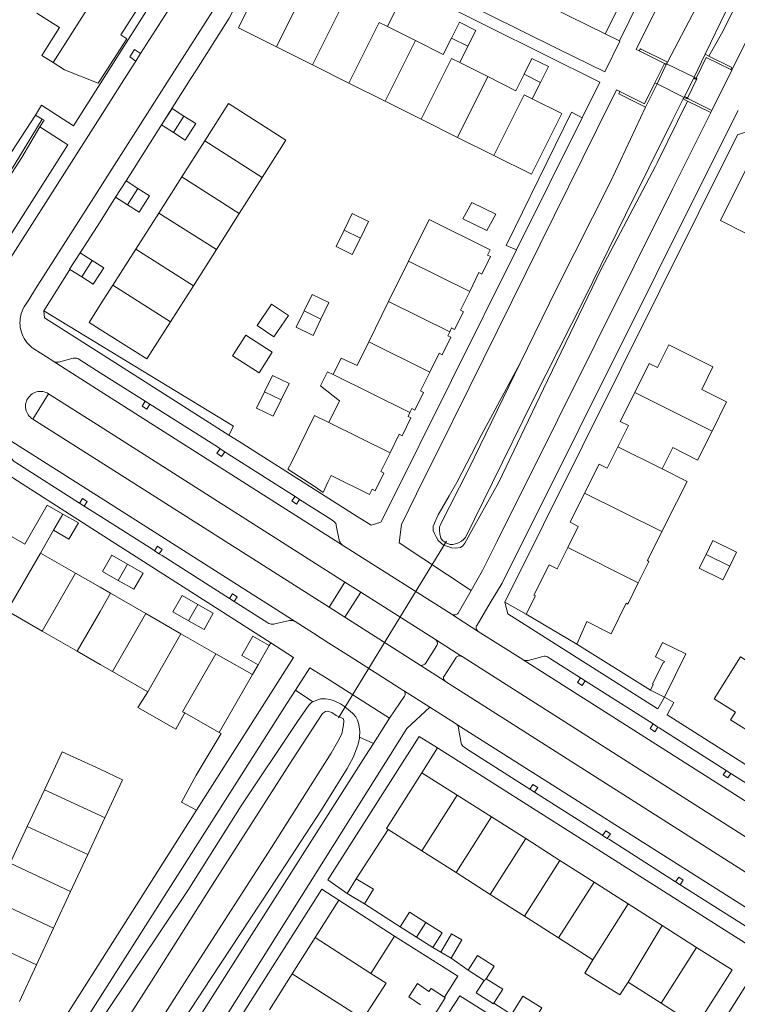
# Model space of a CAD drawing. Header units: metres. Extents: x 89888 to 94270, y 464165 to 468904.
# Tile 314 of 369: x 92989 to 93085, y 467336 to 467467. Entities that reach past the tile are written whole.
import ezdxf

# ---------------------------------------------------------------- set-up
doc = ezdxf.new("R2010")
doc.units = ezdxf.units.M
for name, color, linetype, lineweight in [('B_BEBOUWINGSGRENS_0', 251, 'CONTINUOUS', 13), ('B_LUIFEL_1', 251, 'CONTINUOUS', 13), ('B_TUSSENMUUR_0', 251, 'CONTINUOUS', 13), ('G_GRENS_ALGEMEEN_0', 251, 'CONTINUOUS', 13), ('K_KUNSTWERKGRENS_0', 251, 'CONTINUOUS', 13), ('K_KUNSTWERKGRENS_1', 251, 'CONTINUOUS', 13), ('T_CULTUURGRENS_0', 251, 'CONTINUOUS', 13), ('T_HEK_LIJN_0', 251, 'CONTINUOUS', 13), ('V_WEGGRENS_0', 251, 'CONTINUOUS', 13), ('W_DUIKER_-1', 251, 'CONTINUOUS', 13), ('W_WATERGRENS_0', 251, 'CONTINUOUS', 13)]:
    doc.layers.add(name, color=color, linetype=linetype, lineweight=lineweight)

msp = doc.modelspace()

# ---------------------------------------------------------------- linework, layer by layer
at = {"layer": 'B_BEBOUWINGSGRENS_0'}
for p, q in [((93038.3, 467466.54), (93039.39, 467468.72)), ((93042.03, 467464.67), (93038.3, 467466.54)), ((93023.5, 467463.82), (93028.31, 467461.42)), ((93047.95, 467461.72), (93049.03, 467463.9)), ((93028.31, 467461.42), (93033.17, 467458.99)), ((93051.69, 467459.85), (93047.95, 467461.72)), ((93033.17, 467458.99), (93037.99, 467456.58)), ((93057.62, 467456.9), (93058.72, 467459.09)), ((93037.99, 467456.58), (93042.82, 467454.17)), ((93042.82, 467454.17), (93047.65, 467451.75)), ((93047.65, 467451.75), (93052.49, 467449.34)), ((93013.94, 467451.28), (93010.88, 467446.47)), ((93010.88, 467446.47), (93007.81, 467441.66)), ((93018.56, 467441.59), (93021.61, 467446.4)), ((93002.04, 467443.78), (93003.46, 467445.96)), ((93003.46, 467445.96), (93005.05, 467444.94)), ((93003.66, 467442.75), (93002.04, 467443.78)), ((93007.81, 467441.66), (93004.74, 467436.85)), ((93015.5, 467436.78), (93018.56, 467441.59)), ((92997.34, 467436.35), (92998.94, 467435.33)), ((93004.74, 467436.85), (93001.68, 467432.05)), ((93012.44, 467431.96), (93015.5, 467436.78)), ((92998.94, 467435.33), (93000, 467434.66)), ((93041.12, 467435.23), (93038.46, 467429.85)), ((92997.54, 467433.14), (92995.98, 467434.13)), ((93009.38, 467427.15), (93012.44, 467431.96)), ((93038.46, 467429.85), (93035.81, 467424.47)), ((93020.93, 467426.67), (93023.18, 467425.14)), ((93021.2, 467420.34), (93022.96, 467423.1)), ((93024.13, 467416.75), (93025.19, 467418.93)), ((92993.77, 467399.35), (92992.04, 467396.31)), ((92992.04, 467396.31), (92996.71, 467393.64)), ((93080.8, 467396.14), (93079.88, 467394.29)), ((93001.39, 467390.95), (93006.09, 467388.26)), ((92992.26, 467385.91), (92987.59, 467388.59)), ((93006.09, 467388.26), (93010.78, 467385.56)), ((93063.54, 467384.17), (93056.82, 467388.18)), ((92996.95, 467383.22), (92992.26, 467385.91)), ((93010.78, 467385.56), (93015.44, 467382.89)), ((93022.55, 467384), (93021.06, 467381.4)), ((93015.44, 467382.89), (93020.31, 467380.1)), ((93006.34, 467377.83), (93001.64, 467380.53)), ((93020.31, 467380.1), (93015.86, 467372.37)), ((93075.26, 467377.1), (93073.37, 467378.03)), ((93015.86, 467372.37), (93011.29, 467374.99)), ((93042.9, 467367.03), (93047.62, 467364.02)), ((92990.29, 467359.86), (92992.57, 467364.76)), ((93047.62, 467364.02), (93052.18, 467361.13)), ((93052.18, 467361.13), (93056.74, 467358.23)), ((92988, 467354.94), (92990.29, 467359.86)), ((93042.91, 467356.6), (93038.39, 467359.47)), ((93056.74, 467358.23), (93061.3, 467355.33)), ((92998.35, 467356.11), (92996.07, 467351.19)), ((93047.46, 467353.7), (93042.91, 467356.6)), ((93061.3, 467355.33), (93065.85, 467352.43)), ((93052.02, 467350.8), (93047.46, 467353.7)), ((93032.95, 467350.92), (93034.15, 467352.88)), ((93065.85, 467352.43), (93070.42, 467349.52)), ((92996.07, 467351.19), (92993.79, 467346.3)), ((93035.25, 467349.52), (93032.95, 467350.92)), ((93056.58, 467347.9), (93052.02, 467350.8)), ((93028.68, 467345.04), (93031.84, 467350.01)), ((93031.84, 467350.01), (93039.27, 467345.24)), ((93070.42, 467349.52), (93074.96, 467346.63)), ((93061.13, 467345), (93056.58, 467347.9)), ((93042.18, 467345.11), (93040, 467346.49)), ((93074.96, 467346.63), (93079.53, 467343.72)), ((92993.79, 467346.3), (92991.51, 467341.39)), ((93039.27, 467345.24), (93036.11, 467340.27)), ((93025.62, 467340.22), (93028.68, 467345.04)), ((93044.37, 467343.72), (93042.18, 467345.11)), ((93065.7, 467342.09), (93061.13, 467345)), ((93046.79, 467342.29), (93045.44, 467343.08)), ((92991.51, 467341.39), (92989.24, 467336.5)), ((93022.57, 467335.42), (93025.62, 467340.22)), ((93051.21, 467339.32), (93049.06, 467340.69)), ((93050.2, 467337.74), (93051.21, 467339.32)), ((93074.81, 467336.3), (93070.4, 467339.1)), ((93042.72, 467336.07), (93041.17, 467337.12))]:
    msp.add_line(p, q, dxfattribs=at)
for points in [[(93027.48, 467474.57), (93026.43, 467472.46), (93022.45, 467474.43), (93018.44, 467466.35), (93023.5, 467463.82)], [(93000.93, 467473.05), (93005.7, 467470.02), (93002.77, 467465.41), (93003.55, 467464.91), (93000, 467459.36), (92999.75, 467458.97), (92995.27, 467460.75), (92993.74, 467461.72)], [(92993.74, 467461.72), (92992.21, 467462.69), (92994.57, 467466.4), (92991.54, 467468.32)], [(93049.03, 467463.9), (93050.09, 467466.02), (93047.9, 467467.11), (93046.84, 467464.99)], [(93046.84, 467464.99), (93045.75, 467462.81), (93042.03, 467464.67)], [(93058.72, 467459.09), (93059.77, 467461.19), (93057.58, 467462.28), (93056.53, 467460.17)], [(93056.53, 467460.17), (93055.44, 467457.98), (93051.69, 467459.85)], [(93052.49, 467449.34), (93057.51, 467446.83), (93061.57, 467454.92), (93057.62, 467456.9)], [(93011.18, 467454.58), (93009.59, 467455.59), (93008.18, 467453.41), (93009.78, 467452.39)], [(93021.61, 467446.4), (93024.78, 467451.38), (93017.11, 467456.26), (93013.94, 467451.28)], [(93009.78, 467452.39), (93011.34, 467451.39), (93012.74, 467453.59), (93011.18, 467454.58)], [(93099.82, 467436.57), (93094.79, 467439.22), (93096.66, 467442.91), (93086.39, 467448.11), (93082.71, 467440.68), (93092.7, 467435.61), (93091.79, 467433.81)], [(93005.05, 467444.94), (93006.6, 467443.96), (93005.21, 467441.76), (93003.66, 467442.75)], [(93034.7, 467438.32), (93035.78, 467440.52), (93033.62, 467441.58), (93032.54, 467439.39)], [(93049.28, 467431.2), (93050.51, 467433.71), (93050.91, 467433.51), (93052.06, 467435.86), (93051.67, 467436.06), (93052.02, 467436.76), (93043.86, 467440.79), (93041.12, 467435.23)], [(93032.54, 467439.39), (93031.46, 467437.19), (93033.62, 467436.12), (93034.7, 467438.32)], [(92995.98, 467434.13), (92995.92, 467434.17), (92997.34, 467436.35)], [(93000, 467434.66), (93000.48, 467434.35), (93000, 467433.59), (92999.09, 467432.16), (92997.54, 467433.14)], [(93001.68, 467432.05), (93000, 467429.4), (92998.52, 467427.08), (93000, 467426.14), (93006.23, 467422.2), (93009.38, 467427.15)], [(93029.44, 467427.52), (93030.5, 467429.71), (93028.26, 467430.79), (93027.2, 467428.61)], [(93046.62, 467425.82), (93046.87, 467426.34), (93047.27, 467426.14), (93048.43, 467428.5), (93048.04, 467428.69), (93049.28, 467431.2)], [(93023.18, 467425.14), (93025.11, 467427.99), (93022.86, 467429.51), (93020.93, 467426.67)], [(93027.2, 467428.61), (93026.14, 467426.43), (93028.39, 467425.34), (93029.44, 467427.52)], [(93022.96, 467423.1), (93019.42, 467425.36), (93017.66, 467422.61), (93021.2, 467420.34)], [(93043.97, 467420.45), (93045.21, 467422.96), (93045.6, 467422.76), (93046.76, 467425.11), (93046.37, 467425.3), (93046.62, 467425.82)], [(93035.81, 467424.47), (93034.26, 467421.33), (93032.14, 467422.32), (93031.05, 467420.11)], [(93071.29, 467417.73), (93073.21, 467421.61), (93074.3, 467421.07), (93075.81, 467424.09), (93081.71, 467421.15), (93080.21, 467418.14), (93083.53, 467416.49), (93081.59, 467412.59)], [(93025.19, 467418.93), (93022.98, 467420.01), (93021.92, 467417.83)], [(93031.05, 467420.11), (93030.3, 467420.49), (93029.37, 467418.61), (93031.92, 467416.6), (93030.5, 467413.72)], [(93041.31, 467415.05), (93041.57, 467415.58), (93041.96, 467415.38), (93043.12, 467417.74), (93042.73, 467417.93), (93043.97, 467420.45)], [(93021.92, 467417.83), (93020.85, 467415.65), (93023.06, 467414.57), (93024.13, 467416.75)], [(93069.03, 467410.47), (93070.44, 467413.31), (93069.36, 467413.85), (93071.29, 467417.73)], [(93038.65, 467409.67), (93039.88, 467412.17), (93040.28, 467411.97), (93041.44, 467414.33), (93041.05, 467414.53), (93041.31, 467415.05)], [(93030.5, 467413.72), (93028.58, 467414.67), (93025.5, 467408.41), (93025.04, 467407.49), (93028.69, 467405.13), (93029.72, 467404.41), (93030.36, 467405.76), (93030.79, 467406.66), (93035.92, 467404.12), (93036.26, 467404.82), (93036.65, 467404.62), (93037.82, 467406.98), (93037.42, 467407.18), (93038.65, 467409.67)], [(93081.59, 467412.59), (93079.67, 467408.72), (93076.34, 467410.38), (93074.93, 467407.54)], [(93064.6, 467404.31), (93066.53, 467408.18), (93067.62, 467407.64), (93069.03, 467410.47)], [(93074.93, 467407.54), (93078.26, 467405.88), (93076.85, 467403.06), (93074.91, 467399.18)], [(93062.35, 467397.05), (93063.76, 467399.88), (93062.67, 467400.42), (93064.6, 467404.31)], [(92987.33, 467399.01), (92989.95, 467397.51), (92992.94, 467402.72), (92995.02, 467401.52)], [(92995.02, 467401.52), (92997.1, 467400.33), (92995.85, 467398.16), (92993.77, 467399.35)], [(93074.91, 467399.18), (93072.98, 467395.31), (93073.16, 467395.21), (93071.76, 467392.36)], [(93083.95, 467394.59), (93084.86, 467396.43), (93081.71, 467397.99), (93080.8, 467396.14)], [(93056.82, 467388.18), (93058.03, 467390.61), (93057.84, 467390.7), (93059.85, 467394.75), (93060.94, 467394.21), (93062.35, 467397.05)], [(93003.65, 467394.84), (93001.56, 467396.04), (93000.31, 467393.87), (93002.41, 467392.67)], [(93002.41, 467392.67), (93004.48, 467391.48), (93005.72, 467393.65), (93003.65, 467394.84)], [(93079.88, 467394.29), (93083.04, 467392.74), (93083.95, 467394.59)], [(92996.71, 467393.64), (93000, 467391.75), (93001.39, 467390.95)], [(93071.76, 467392.36), (93070.37, 467389.52), (93070.16, 467389.63), (93068.13, 467385.56), (93064.89, 467387.18), (93063.54, 467384.17)], [(93013.02, 467389.47), (93010.93, 467390.66), (93009.68, 467388.5), (93011.77, 467387.3)], [(93011.77, 467387.3), (93013.85, 467386.11), (93015.09, 467388.28), (93013.02, 467389.47)], [(93021.06, 467381.4), (93018.89, 467382.65), (93020.38, 467385.25), (93022.55, 467384)], [(93073.37, 467378.03), (93073.74, 467378.79), (93073.65, 467378.83), (93075.07, 467381.73), (93075.17, 467381.68), (93075.27, 467381.87), (93074.04, 467382.47), (93074.99, 467384.39), (93078.09, 467382.86), (93075.26, 467377.1)], [(93087.72, 467371.75), (93084.07, 467374.08), (93084.7, 467375.09), (93081.86, 467376.89), (93085.4, 467382.47), (93088.25, 467380.66), (93090.23, 467383.77), (93093.89, 467381.45)], [(93001.64, 467380.53), (93000, 467381.47), (92996.95, 467383.22)], [(93011.29, 467374.99), (93010.11, 467372.84), (93009.77, 467373.03), (93005.05, 467375.7), (93006.34, 467377.83)], [(92992.57, 467364.76), (92994.93, 467369.83), (93000, 467367.48)], [(93000, 467367.48), (93002.99, 467366.09), (93000.63, 467361.01)], [(93038.39, 467359.47), (93038.19, 467359.6), (93042.9, 467367.03)], [(93000.63, 467361.01), (93000, 467359.66), (92998.35, 467356.11)], [(93034.15, 467352.88), (93036.44, 467351.48), (93035.25, 467349.52)], [(93040, 467346.49), (93041.24, 467348.44), (93043.42, 467347.05)], [(93043.42, 467347.05), (93045.6, 467345.67), (93044.37, 467343.72)], [(93045.44, 467343.08), (93046.87, 467345.52), (93048.22, 467344.73), (93046.79, 467342.29)], [(93049.06, 467340.69), (93050.31, 467342.65), (93052.55, 467341.22), (93051.48, 467339.54)], [(93079.53, 467343.72), (93084.25, 467340.72), (93079.53, 467333.29), (93074.81, 467336.3)], [(93070.4, 467339.1), (93069.3, 467337.41), (93069.16, 467337.49), (93064.62, 467340.31), (93065.7, 467342.09)], [(93036.11, 467340.27), (93038.12, 467338.96), (93035.03, 467334.14), (93033.05, 467335.46)], [(93041.17, 467337.12), (93042.3, 467338.9), (93043.84, 467337.83), (93044.12, 467338.25), (93045.91, 467337.08)], [(93051.48, 467339.54), (93053.68, 467338.14), (93052.49, 467336.28)], [(93052.49, 467336.28), (93052.45, 467336.21), (93050.16, 467337.67), (93050.2, 467337.74)], [(93045.91, 467337.08), (93046.02, 467337.01), (93044.66, 467334.85)], [(93054.85, 467334.78), (93056.38, 467337.23), (93058.9, 467335.65), (93058.54, 467335.08), (93060.55, 467333.82)]]:
    msp.add_lwpolyline(points, dxfattribs=at)
at = {"layer": 'B_LUIFEL_1'}
msp.add_lwpolyline([(93048.37, 467440.87), (93051.58, 467439.32), (93052.76, 467441.52), (93049.55, 467443.08), (93048.37, 467440.87)], dxfattribs=at)
at = {"layer": 'B_TUSSENMUUR_0'}
for p, q in [((93000, 467471.58), (92993.74, 467461.72)), ((93028.31, 467461.42), (93032.37, 467469.5)), ((93037.99, 467456.58), (93042.03, 467464.67)), ((93046.84, 467464.99), (93049.03, 467463.9)), ((93047.65, 467451.75), (93051.69, 467459.85)), ((93056.53, 467460.17), (93058.72, 467459.09)), ((93009.78, 467452.39), (93011.18, 467454.58)), ((93013.94, 467451.28), (93021.61, 467446.4)), ((93010.88, 467446.47), (93018.56, 467441.59)), ((93005.05, 467444.94), (93003.66, 467442.75)), ((93007.81, 467441.66), (93015.5, 467436.78)), ((93032.54, 467439.39), (93034.7, 467438.32)), ((93012.44, 467431.96), (93004.74, 467436.85)), ((92997.54, 467433.14), (92998.94, 467435.33)), ((93041.12, 467435.23), (93049.28, 467431.2)), ((93001.68, 467432.05), (93009.38, 467427.15)), ((93038.46, 467429.85), (93046.62, 467425.82)), ((93027.2, 467428.61), (93029.44, 467427.52)), ((93035.81, 467424.47), (93043.97, 467420.45)), ((93031.05, 467420.11), (93041.31, 467415.05)), ((93021.92, 467417.83), (93024.13, 467416.75)), ((93071.29, 467417.73), (93081.59, 467412.59)), ((93030.5, 467413.72), (93038.65, 467409.67)), ((93069.03, 467410.47), (93074.93, 467407.54)), ((93064.6, 467404.31), (93074.91, 467399.18)), ((92995.02, 467401.52), (92993.77, 467399.35)), ((93062.35, 467397.05), (93071.76, 467392.36)), ((92992.04, 467396.31), (92987.59, 467388.59)), ((93080.8, 467396.14), (93083.95, 467394.59)), ((93003.65, 467394.84), (93002.41, 467392.67)), ((92996.71, 467393.64), (92992.26, 467385.91)), ((93001.39, 467390.95), (93000, 467388.53)), ((93000, 467388.53), (92996.95, 467383.22)), ((93013.02, 467389.47), (93011.77, 467387.3)), ((93001.64, 467380.53), (93006.09, 467388.26)), ((93010.78, 467385.56), (93006.34, 467377.83)), ((93047.62, 467364.02), (93042.91, 467356.6)), ((93047.46, 467353.7), (93052.18, 467361.13)), ((92998.35, 467356.11), (92990.29, 467359.86)), ((93052.02, 467350.8), (93056.74, 467358.23)), ((92988, 467354.94), (92996.07, 467351.19)), ((93056.58, 467347.9), (93061.3, 467355.33)), ((93065.85, 467352.43), (93061.13, 467345)), ((92985.73, 467350.06), (92993.79, 467346.3)), ((93065.7, 467342.09), (93070.42, 467349.52)), ((93043.42, 467347.05), (93042.18, 467345.11)), ((93070.4, 467339.1), (93074.96, 467346.63)), ((92991.51, 467341.39), (92983.45, 467345.16)), ((93028.68, 467345.04), (93036.11, 467340.27)), ((93074.81, 467336.3), (93079.53, 467343.72)), ((93033.05, 467335.46), (93025.62, 467340.22))]:
    msp.add_line(p, q, dxfattribs=at)
for points in [[(93023.5, 467463.82), (93027.53, 467471.91), (93028.62, 467471.37)], [(93033.17, 467458.99), (93037.21, 467467.08), (93038.3, 467466.54)], [(93047.95, 467461.72), (93046.85, 467462.26), (93042.82, 467454.17)], [(93052.49, 467449.34), (93056.53, 467457.44), (93057.62, 467456.9)], [(93015.44, 467382.89), (93010.99, 467375.16), (93011.29, 467374.99)], [(92992.57, 467364.76), (93000, 467361.3), (93000.63, 467361.01)], [(93051.21, 467339.32), (93051.26, 467339.29), (93051.43, 467339.57), (93051.48, 467339.54)]]:
    msp.add_lwpolyline(points, dxfattribs=at)
at = {"layer": 'G_GRENS_ALGEMEEN_0'}
for p, q in [((93081.18, 467462.59), (93080.66, 467462.85)), ((93077.75, 467456.88), (93078.32, 467456.6)), ((93081.41, 467455.06), (93078.32, 467456.6))]:
    msp.add_line(p, q, dxfattribs=at)
for points in [[(93071.89, 467463.27), (93072.04, 467463.57), (93075.64, 467461.78)], [(93081.18, 467462.59), (93084.23, 467461.07), (93084.09, 467460.79)], [(93072.72, 467455.8), (93069.16, 467457.56), (93069.31, 467457.86)]]:
    msp.add_lwpolyline(points, dxfattribs=at)
at = {"layer": 'K_KUNSTWERKGRENS_0'}
for p, q in [((93075.49, 467461.48), (93074.25, 467458.88)), ((93075.49, 467461.48), (93075.24, 467461.61)), ((93077.91, 467457.19), (93079.15, 467459.65)), ((93079.57, 467459.58), (93078.31, 467456.99)), ((93079.45, 467459.64), (93079.57, 467459.58)), ((93073.96, 467459.03), (93074.25, 467458.88)), ((93078.31, 467456.99), (93078.31, 467456.99))]:
    msp.add_line(p, q, dxfattribs=at)
for points in [[(93079.15, 467459.65), (93079.39, 467459.53), (93079.45, 467459.64)], [(93078.31, 467456.99), (93078.18, 467457.05), (93077.91, 467457.19)]]:
    msp.add_lwpolyline(points, dxfattribs=at)
at = {"layer": 'K_KUNSTWERKGRENS_1'}
for p, q in [((93073.96, 467459.03), (93075.24, 467461.61)), ((93075.53, 467461.55), (93075.49, 467461.48)), ((93079.2, 467459.76), (93075.53, 467461.55)), ((93075.53, 467461.55), (93075.53, 467461.55)), ((93078.31, 467456.99), (93079.57, 467459.58)), ((93079.45, 467459.64), (93079.2, 467459.76)), ((93074.25, 467458.88), (93077.85, 467457.08))]:
    msp.add_line(p, q, dxfattribs=at)
msp.add_lwpolyline([(93077.85, 467457.08), (93078.25, 467456.88), (93078.31, 467456.99)], dxfattribs=at)
at = {"layer": 'T_CULTUURGRENS_0'}
for p, q in [((93071.83, 467469.87), (93069.23, 467464.63)), ((93069.23, 467464.63), (93067.34, 467465.54)), ((93073.37, 467378.03), (93063.54, 467384.17)), ((93028.38, 467376.49), (93026.06, 467378.03)), ((93036.43, 467370.92), (93034.6, 467371.76)), ((93012.81, 467366.69), (93010.85, 467363.11))]:
    msp.add_line(p, q, dxfattribs=at)
for points in [[(93108.11, 467516.3), (93100.83, 467501.27), (93095.4, 467490.71), (93090.34, 467480.57), (93082.84, 467465.57), (93081.18, 467462.59)], [(93067.34, 467465.54), (93069.32, 467469.52), (93052.87, 467477.69)], [(93078.32, 467456.6), (93074.26, 467448.35), (93074.03, 467447.89), (93066.82, 467434.17), (93059.11, 467418.2), (93053.14, 467405.79), (93049.79, 467399.74), (93048.63, 467397.65), (93048.34, 467397.29), (93048.05, 467397.05), (93047.69, 467397.01), (93047.38, 467396.97), (93046.88, 467397.02), (93046.23, 467397.23), (93045.78, 467397.35), (93045.05, 467398.01), (93044.79, 467398.49), (93044.57, 467398.91), (93044.41, 467399.32), (93044.42, 467399.89), (93045.08, 467401.43), (93046.54, 467403.96), (93047.56, 467405.72), (93050.87, 467412.08), (93056.02, 467421.66)], [(93028.38, 467376.49), (93028.66, 467376.63), (93029.39, 467376.86), (93030.05, 467376.86), (93030.62, 467376.77), (93031.1, 467376.65), (93031.22, 467376.59), (93032.03, 467376.23), (93032.6, 467375.86)], [(93026.31, 467373.84), (93027.84, 467376.02), (93028.17, 467376.39), (93028.38, 467376.49)], [(93032.6, 467375.86), (93033.65, 467374.95), (93033.7, 467374.9), (93034.1, 467374.46), (93034.33, 467374.01), (93034.49, 467373.44), (93034.61, 467372.5), (93034.6, 467371.76)], [(92988.72, 467314.64), (92990.09, 467316.82), (92995.6, 467326.39), (93000, 467333.85), (93004.95, 467341.22), (93011.71, 467351.33), (93018.81, 467362.59), (93026.31, 467373.84)], [(93034.6, 467371.76), (93034.6, 467371.61), (93034.39, 467370.84), (93033.8, 467369.13), (93032.94, 467367.59), (93029.51, 467362.09), (93022.66, 467351.57), (93014.78, 467339.59), (93007.81, 467329.02), (93000, 467317.87), (92999.31, 467316.78), (92996.05, 467311.48), (92995.55, 467310.37)]]:
    msp.add_lwpolyline(points, dxfattribs=at)
at = {"layer": 'T_HEK_LIJN_0'}
msp.add_line((93034.15, 467352.88), (93038.39, 467359.47), dxfattribs=at)
msp.add_lwpolyline([(93015.86, 467372.37), (93016.12, 467372.24), (93012.81, 467366.69)], dxfattribs=at)
at = {"layer": 'V_WEGGRENS_0'}
for p, q in [((93024.52, 467480.07), (93066.63, 467459.13)), ((93050.86, 467473.71), (93067.34, 467465.54)), ((93071.89, 467463.27), (93071.49, 467463.47)), ((93005.4, 467462.95), (93004.74, 467461.9)), ((93075.24, 467461.61), (93071.89, 467463.27)), ((93084.22, 467460.73), (93081.54, 467455.35)), ((93084.22, 467460.73), (93084.09, 467460.79)), ((93066.63, 467459.13), (93064.25, 467454.34)), ((93068.86, 467458.08), (93069.31, 467457.86)), ((92986.02, 467446.52), (92991.39, 467454.72)), ((92991.39, 467454.72), (92992.26, 467454.19)), ((93064.25, 467454.34), (93055.5, 467436.75)), ((93081.54, 467455.35), (93081.41, 467455.06)), ((93085.05, 467455.34), (93084.41, 467454.05)), ((92991.95, 467453.14), (92989.57, 467449.06)), ((92995.69, 467450.75), (92991.95, 467453.14)), ((92985.96, 467435.46), (92995.69, 467450.75)), ((92989.57, 467449.06), (92982.28, 467437.84)), ((92992.51, 467428.64), (92995.98, 467434.13)), ((92991.03, 467414.16), (92993.13, 467417.57)), ((92993.13, 467417.57), (93000, 467413.2)), ((93005.99, 467416.57), (93006.64, 467416.17)), ((93000, 467413.2), (93032.63, 467392.45)), ((93016.01, 467410.23), (93016.63, 467409.8)), ((92997.87, 467402.57), (92997.26, 467402.97)), ((92998.27, 467403.19), (92997.87, 467402.57)), ((93025.99, 467403.86), (93026.59, 467403.45)), ((93007.86, 467396.21), (93007.25, 467396.61)), ((93008.26, 467396.81), (93007.86, 467396.21)), ((93049.49, 467391.34), (93039.86, 467397.66)), ((93032.63, 467392.45), (93030.53, 467389.08)), ((93034.76, 467391.09), (93032.63, 467392.45)), ((93017.88, 467389.87), (93017.26, 467390.27)), ((93018.28, 467390.49), (93017.88, 467389.87)), ((93032.61, 467387.76), (93034.76, 467391.09)), ((93034.76, 467391.09), (93044.7, 467384.79)), ((93030.53, 467389.08), (93032.61, 467387.76)), ((93054.37, 467388.21), (93053.97, 467389.75)), ((93053.97, 467389.75), (93056.82, 467388.18)), ((93042.65, 467381.37), (93032.61, 467387.76)), ((93046.86, 467388.15), (93050.42, 467385.85)), ((93048.24, 467382.54), (93044.7, 467384.79)), ((93022.55, 467384), (93022.77, 467384.36)), ((93022.77, 467384.36), (93025.78, 467382.41)), ((93025.78, 467382.41), (93012.84, 467362.02)), ((93056.42, 467382.07), (93093.94, 467358.19)), ((93020.31, 467380.1), (93021.06, 467381.4)), ((93026.06, 467378.03), (93027.97, 467381.03)), ((93027.97, 467381.03), (93030.26, 467379.57)), ((93042.65, 467381.37), (93045.99, 467379.23)), ((93030.26, 467379.57), (93038.59, 467374.29)), ((93064.04, 467379.69), (93064.67, 467379.29)), ((93024.91, 467376.24), (93026.06, 467378.03)), ((93043.97, 467375.76), (93040.45, 467378.01)), ((93073.76, 467373.53), (93064.67, 467379.29)), ((93075.26, 467377.1), (93074.38, 467375.53)), ((93076.49, 467376.4), (93075.26, 467377.1)), ((93040.91, 467372.9), (93043.97, 467375.76)), ((93075.59, 467374.76), (93076.49, 467376.4)), ((93038.59, 467374.29), (93036.43, 467370.92)), ((93098.43, 467360.24), (93075.59, 467374.76)), ((92995.32, 467300.41), (93040.91, 467372.9)), ((93089.66, 467346.77), (93047.55, 467373.46)), ((93073.76, 467373.53), (93074.38, 467373.12)), ((93030.36, 467352.72), (93042.56, 467371.86)), ((93042.56, 467371.86), (93044.99, 467370.33)), ((93044.99, 467370.33), (93042.9, 467367.03)), ((93044.99, 467370.33), (93088.62, 467342.65)), ((93083.49, 467367.33), (93084.1, 467366.94)), ((93058.34, 467365.05), (93057.93, 467364.42)), ((93057.93, 467364.42), (93057.3, 467364.83)), ((93012.84, 467362.02), (93010.85, 467363.11)), ((93067.62, 467358.26), (93067, 467358.66)), ((93068.03, 467358.88), (93067.62, 467358.26)), ((93032.95, 467350.92), (93030.36, 467352.72)), ((93077.35, 467352.08), (93076.73, 467352.49)), ((93077.76, 467352.7), (93077.35, 467352.08)), ((93004.85, 467312.7), (93029.57, 467351.48)), ((93029.57, 467351.48), (93031.84, 467350.01)), ((93040, 467346.49), (93035.25, 467349.52)), ((93045.44, 467343.08), (93044.37, 467343.72)), ((93088.62, 467342.65), (93075.25, 467321.59)), ((93049.06, 467340.69), (93046.79, 467342.29)), ((93047.44, 467339.49), (93045.91, 467337.08)), ((93054.85, 467334.78), (93052.49, 467336.28))]:
    msp.add_line(p, q, dxfattribs=at)
for points in [[(93071.49, 467463.47), (93074.15, 467468.85), (93089.63, 467500), (93099.76, 467520.39), (93107.6, 467536.18), (93112.25, 467545.57)], [(93123.59, 467540.01), (93118.27, 467529.25), (93111.7, 467516.02), (93103.73, 467500), (93087.18, 467466.7), (93086.62, 467465.57), (93084.22, 467460.73)], [(93022.5, 467481.51), (93022.24, 467481.4), (93021.99, 467481.27), (93021.76, 467481.13), (93021.53, 467480.96), (93021.32, 467480.78), (93021.12, 467480.58), (93020.94, 467480.37), (93020.77, 467480.14), (93020.63, 467479.9), (93020.5, 467479.65), (93015.6, 467469.84), (93015.02, 467468.63), (93007.86, 467457.42), (93000, 467445.07), (92999.47, 467444.24), (92991.4, 467431.57), (92990.49, 467430.09)], [(93067.3, 467460.47), (93060.95, 467463.62), (93028.34, 467479.8), (93025.23, 467481.41)], [(93003.46, 467445.96), (93011.99, 467459.49), (93012.86, 467460.75), (93017.21, 467467.65), (93023.19, 467479.62), (93023.26, 467479.73), (93023.34, 467479.84), (93023.43, 467479.93), (93023.53, 467480.01), (93023.65, 467480.07), (93023.76, 467480.12)], [(93008.93, 467475.1), (93006.7, 467469.46), (93000, 467458.91), (92996.44, 467453.31)], [(93011.54, 467475.07), (93011.61, 467474.77), (93011.65, 467474.46), (93011.68, 467474.15), (93011.68, 467473.84), (93011.67, 467473.53), (93011.63, 467473.23), (93011.57, 467472.92), (93011.49, 467472.62), (93011.38, 467472.33), (93005.4, 467462.95)], [(93004.74, 467461.9), (93003.95, 467462.49), (93004.59, 467463.47), (93005.4, 467462.95)], [(93069.23, 467464.63), (93069.28, 467464.57), (93067.3, 467460.47)], [(93084.09, 467460.79), (93080.82, 467462.4), (93079.45, 467459.64)], [(93004.74, 467461.9), (93003.47, 467459.91), (93000, 467454.45), (92995.26, 467446.98), (92987.15, 467434.25)], [(93069.31, 467457.86), (93072.57, 467456.24), (93073.96, 467459.03)], [(93039.86, 467397.66), (93040.19, 467400.11), (93043.18, 467406.2), (93044.7, 467409.3), (93049.19, 467418.37), (93066.29, 467452.9), (93068.86, 467458.08)], [(93078.31, 467456.99), (93078.47, 467456.91), (93081.54, 467455.35)], [(92996.44, 467453.31), (92992.17, 467456.03), (92991.39, 467454.72)], [(92992.26, 467454.19), (92988.64, 467448.2), (92982.02, 467437.83)], [(92992.26, 467454.19), (92992.52, 467454.03), (92991.95, 467453.14)], [(93081.41, 467455.06), (93076.32, 467444.83), (93060.98, 467414.06), (93052.92, 467397.89), (93050.98, 467394), (93049.49, 467391.34)], [(93055.5, 467436.75), (93054.15, 467437.32), (93062.85, 467455.11), (93064.25, 467454.34)], [(93052.02, 467389.66), (93053.59, 467392.28), (93084.41, 467454.05)], [(93053.97, 467389.75), (93085, 467452.08), (93087.03, 467452.75)], [(92997.34, 467436.35), (93000, 467440.5), (93002.04, 467443.78)], [(93055.5, 467436.75), (93038.17, 467401.9), (93037.42, 467400.43)], [(92990.49, 467430.09), (92989.86, 467429.14), (92989.71, 467428.86), (92989.59, 467428.57), (92989.49, 467428.27), (92989.41, 467427.97), (92989.36, 467427.66), (92989.32, 467427.34), (92989.31, 467427.03), (92989.33, 467426.72), (92989.36, 467426.4), (92989.42, 467426.09), (92989.51, 467425.79), (92989.61, 467425.49), (92989.74, 467425.21), (92989.88, 467424.93), (92990.05, 467424.66), (92990.24, 467424.41), (92990.44, 467424.17), (92990.66, 467423.95), (92990.9, 467423.74), (92991.15, 467423.55), (92993.68, 467421.94), (92993.75, 467421.9)], [(92992.51, 467428.64), (93017.8, 467413.24), (93017.15, 467412.04)], [(93017.15, 467412.04), (93000, 467422.96), (92992.58, 467427.68), (92992.51, 467428.64)], [(93005.99, 467416.57), (93000, 467420.37), (92997.28, 467422.09), (92997.15, 467422.18), (92997.01, 467422.25), (92996.86, 467422.29), (92996.71, 467422.31), (92996.55, 467422.31), (92996.4, 467422.29), (92994.46, 467421.79), (92994.31, 467421.77), (92994.17, 467421.77), (92994.02, 467421.79), (92993.88, 467421.83), (92993.75, 467421.9)], [(92993.75, 467421.9), (93000, 467417.92), (93032.3, 467397.38)], [(92993.13, 467417.57), (92992.94, 467417.67), (92992.75, 467417.75), (92992.55, 467417.82), (92992.34, 467417.86), (92992.13, 467417.88), (92991.92, 467417.87), (92991.71, 467417.85), (92991.51, 467417.8), (92991.31, 467417.73), (92991.12, 467417.64), (92990.93, 467417.53), (92990.77, 467417.41), (92990.61, 467417.26), (92990.48, 467417.1), (92990.35, 467416.93)], [(92990.35, 467416.93), (92990.25, 467416.74), (92990.17, 467416.55), (92990.11, 467416.34), (92990.07, 467416.14), (92990.06, 467415.93), (92990.07, 467415.72), (92990.09, 467415.51), (92990.14, 467415.3), (92990.22, 467415.1), (92990.31, 467414.91), (92990.42, 467414.73), (92990.55, 467414.57), (92990.7, 467414.42), (92990.86, 467414.28), (92991.03, 467414.16)], [(93006.64, 467416.17), (93006.24, 467415.52), (93005.6, 467415.92), (93005.99, 467416.57)], [(93016.01, 467410.23), (93015.64, 467410.49), (93006.64, 467416.17)], [(93030.53, 467389.08), (93000, 467408.47), (92991.03, 467414.16)], [(92987.39, 467411.72), (92987.49, 467411.65), (92987.58, 467411.55), (92987.65, 467411.45), (92987.71, 467411.34), (92987.75, 467411.23), (92987.78, 467411.1), (92988.15, 467409.15), (92988.19, 467409), (92988.26, 467408.86), (92988.34, 467408.72), (92988.44, 467408.61), (92988.56, 467408.51), (92988.74, 467408.4), (92997.26, 467402.97)], [(93026.01, 467387.18), (93000, 467403.71), (92987.39, 467411.72)], [(93037.42, 467400.43), (93036.12, 467400.02), (93034.26, 467401.2), (93018.53, 467411.19), (93017.15, 467412.04)], [(93016.63, 467409.8), (93016.2, 467409.19), (93015.58, 467409.62), (93016.01, 467410.23)], [(93025.99, 467403.86), (93017.01, 467409.55), (93016.63, 467409.8)], [(92985.97, 467407.84), (93000, 467398.89), (93022.77, 467384.36)], [(92997.26, 467402.97), (92997.66, 467403.59), (92998.27, 467403.19)], [(93026.59, 467403.45), (93026.18, 467402.85), (93025.58, 467403.26), (93025.99, 467403.86)], [(93032.3, 467397.38), (93032.18, 467397.49), (93032.08, 467397.61), (93031.99, 467397.75), (93031.93, 467397.89), (93031.88, 467398.05), (93031.49, 467400.01), (93031.46, 467400.14), (93031.41, 467400.25), (93031.34, 467400.36), (93031.26, 467400.46), (93031.17, 467400.54), (93031.06, 467400.62), (93030.07, 467401.27), (93026.59, 467403.45)], [(92997.87, 467402.57), (93000, 467401.23), (93007.03, 467396.77), (93007.25, 467396.61)], [(93007.25, 467396.61), (93007.66, 467397.22), (93008.26, 467396.81)], [(93032.3, 467397.38), (93034.99, 467395.7), (93037.02, 467394.41), (93043.22, 467390.46), (93046.79, 467388.2), (93046.86, 467388.15)], [(93007.86, 467396.21), (93008.27, 467395.99), (93017.26, 467390.27)], [(93049.49, 467391.34), (93047.72, 467388.31), (93047.64, 467388.23), (93047.54, 467388.16), (93047.43, 467388.11), (93047.32, 467388.08), (93047.2, 467388.06), (93047.08, 467388.07), (93046.97, 467388.1), (93046.86, 467388.15)], [(93017.26, 467390.27), (93017.66, 467390.89), (93018.28, 467390.49)], [(93017.88, 467389.87), (93022.35, 467387.02), (93022.51, 467386.92), (93022.66, 467386.87), (93022.82, 467386.83), (93022.98, 467386.82), (93023.14, 467386.83), (93023.3, 467386.86), (93025.25, 467387.32), (93025.41, 467387.34), (93025.56, 467387.33), (93025.72, 467387.3), (93025.87, 467387.25), (93026.01, 467387.18)], [(93050.42, 467385.85), (93050.33, 467385.93), (93050.25, 467386.03), (93050.2, 467386.13), (93050.16, 467386.25), (93050.15, 467386.37), (93050.16, 467386.49), (93050.2, 467386.61), (93050.25, 467386.72), (93052.02, 467389.66)], [(93040.45, 467378.01), (93040.38, 467378.05), (93033.47, 467382.44), (93030.51, 467384.32), (93028.46, 467385.62), (93026.01, 467387.18)], [(93074.38, 467375.53), (93074.29, 467375.59), (93054.37, 467388.21)], [(93044.7, 467384.79), (93044.79, 467384.72), (93044.86, 467384.63), (93044.92, 467384.53), (93044.96, 467384.42), (93044.97, 467384.3), (93044.97, 467384.19), (93044.94, 467384.08), (93044.89, 467383.97), (93043.38, 467381.61), (93043.31, 467381.52), (93043.21, 467381.45), (93043.11, 467381.39), (93043, 467381.35), (93042.88, 467381.34), (93042.76, 467381.34), (93042.65, 467381.37)], [(93050.42, 467385.85), (93056.34, 467382.13), (93056.42, 467382.07)], [(93045.99, 467379.23), (93045.91, 467379.3), (93045.85, 467379.39), (93045.8, 467379.49), (93045.78, 467379.6), (93045.78, 467379.71), (93045.8, 467379.81), (93045.85, 467379.91), (93047.45, 467382.38), (93047.52, 467382.46), (93047.61, 467382.53), (93047.71, 467382.58), (93047.81, 467382.61), (93047.92, 467382.62), (93048.03, 467382.62), (93048.14, 467382.59), (93048.24, 467382.54)], [(93048.24, 467382.54), (93048.28, 467382.52), (93093.4, 467353.79)], [(93064.04, 467379.69), (93060.03, 467382.23), (93059.78, 467382.4), (93059.65, 467382.47), (93059.5, 467382.52), (93059.35, 467382.55), (93059.2, 467382.56), (93059.04, 467382.54), (93057.09, 467382.01), (93056.95, 467381.97), (93056.82, 467381.97), (93056.68, 467381.98), (93056.55, 467382.01), (93056.42, 467382.07)], [(93064.67, 467379.29), (93064.27, 467378.67), (93063.65, 467379.06), (93064.04, 467379.69)], [(93040.45, 467378.01), (93040.53, 467377.94), (93040.6, 467377.85), (93040.64, 467377.75), (93040.67, 467377.64), (93040.68, 467377.53), (93040.66, 467377.42), (93040.63, 467377.31), (93040.57, 467377.22), (93038.59, 467374.29)], [(93091.31, 467350.42), (93046.04, 467379.2), (93045.99, 467379.23)], [(92986.57, 467316.01), (93000, 467337.11), (93024.91, 467376.24)], [(93047.55, 467373.46), (93047.37, 467373.57), (93043.97, 467375.76)], [(93047.55, 467373.46), (93047.63, 467373.38), (93047.69, 467373.28), (93047.74, 467373.18), (93047.78, 467373.07), (93047.79, 467372.96), (93048.15, 467370.98), (93048.2, 467370.84), (93048.27, 467370.7), (93048.37, 467370.57), (93048.48, 467370.46), (93048.61, 467370.37), (93048.84, 467370.21), (93057.3, 467364.83)], [(93074.38, 467373.12), (93073.97, 467372.49), (93073.34, 467372.9), (93073.76, 467373.53)], [(93083.49, 467367.33), (93074.53, 467373.02), (93074.38, 467373.12)], [(93036.43, 467370.92), (93035.39, 467369.29), (93018.06, 467342.04), (93000, 467313.63), (92998.32, 467310.98), (92998.18, 467310.82), (92998.02, 467310.66), (92997.85, 467310.52), (92997.66, 467310.4), (92997.47, 467310.3), (92997.26, 467310.22), (92997.05, 467310.16), (92996.83, 467310.13), (92996.61, 467310.11), (92996.39, 467310.12), (92996.18, 467310.15), (92995.96, 467310.2), (92995.75, 467310.27), (92995.55, 467310.37)], [(93084.1, 467366.94), (93083.71, 467366.32), (93083.09, 467366.72), (93083.49, 467367.33)], [(93093.94, 467358.19), (93093.84, 467358.27), (93093.75, 467358.36), (93093.68, 467358.46), (93093.62, 467358.57), (93093.58, 467358.69), (93093.55, 467358.81), (93093.25, 467360.76), (93093.22, 467360.89), (93093.17, 467361.02), (93093.1, 467361.14), (93093.02, 467361.24), (93092.92, 467361.33), (93092.81, 467361.41), (93092.66, 467361.5), (93084.1, 467366.94)], [(93057.3, 467364.83), (93057.71, 467365.46), (93058.34, 467365.05)], [(93057.93, 467364.42), (93066.9, 467358.74), (93067, 467358.66)], [(93012.84, 467362.02), (93000, 467341.78), (92991.86, 467328.95)], [(93067, 467358.66), (93067.41, 467359.28), (93068.03, 467358.88)], [(93067.62, 467358.26), (93067.92, 467358.1), (93076.73, 467352.49)], [(93076.73, 467352.49), (93077.14, 467353.1), (93077.76, 467352.7)], [(93077.35, 467352.08), (93086, 467346.59), (93086.22, 467346.47), (93086.34, 467346.4), (93086.45, 467346.35), (93086.58, 467346.32), (93086.71, 467346.31), (93086.84, 467346.32), (93086.96, 467346.34), (93088.9, 467346.86), (93089.03, 467346.89), (93089.16, 467346.9), (93089.29, 467346.89), (93089.42, 467346.86), (93089.54, 467346.82), (93089.66, 467346.77)], [(93039.27, 467345.24), (93047.7, 467339.9), (93047.44, 467339.49)], [(93053.49, 467330.67), (93054.02, 467331.91), (93054.54, 467333.14), (93047.95, 467337.29), (93046.54, 467335.11)]]:
    msp.add_lwpolyline(points, dxfattribs=at)
at = {"layer": 'W_DUIKER_-1'}
msp.add_line((93031.79, 467374.33), (93046.17, 467397.9), dxfattribs=at)
at = {"layer": 'W_WATERGRENS_0'}
for p, q in [((93079.2, 467459.76), (93080.66, 467462.85)), ((93075.53, 467461.55), (93075.49, 467461.48)), ((93075.64, 467461.78), (93075.53, 467461.55)), ((93079.15, 467459.65), (93079.2, 467459.76)), ((93074.25, 467458.88), (93072.72, 467455.8)), ((93077.75, 467456.88), (93077.85, 467457.08)), ((93077.85, 467457.08), (93077.91, 467457.19))]:
    msp.add_line(p, q, dxfattribs=at)
for points in [[(93075.64, 467461.78), (93079.44, 467468.97), (93087.42, 467484.64), (93090.54, 467491.22), (93093.46, 467497.19), (93098.39, 467506.88), (93106.12, 467522.63), (93112.06, 467534.45), (93115.17, 467540.1)], [(93080.66, 467462.85), (93083.49, 467468.64), (93090.53, 467482.37), (93095.18, 467491.98), (93099.55, 467500.79), (93104.09, 467510.05), (93109.27, 467520.25), (93114.55, 467531.05), (93118.36, 467538.65), (93118.31, 467538.98), (93118.02, 467539.37), (93117.85, 467539.61)], [(93056.02, 467421.66), (93049.14, 467407.56), (93045.37, 467400.14), (93045.25, 467399.78), (93045.24, 467399.33), (93045.28, 467398.88), (93045.44, 467398.31), (93045.64, 467397.98), (93046.04, 467397.73), (93046.33, 467397.57), (93046.65, 467397.48), (93047.02, 467397.48), (93047.38, 467397.56), (93047.79, 467397.68), (93048.2, 467397.92), (93048.45, 467398.12), (93048.7, 467398.4), (93052.3, 467405.74), (93057.69, 467416.64), (93064.6, 467430.26), (93070.07, 467441.4), (93076.29, 467453.96), (93077.75, 467456.88)], [(93056.02, 467421.66), (93060.88, 467431.65), (93068.07, 467445.81), (93072.72, 467455.8)], [(93012.48, 467340.97), (93022.85, 467357.03), (93030.8, 467369.62), (93031.71, 467371.2), (93032.21, 467372.21), (93032.46, 467373.39), (93032.51, 467373.91), (93032.43, 467374.2), (93032.02, 467374.41), (93031.46, 467374.66), (93030.89, 467375.07), (93030.32, 467375.24), (93030.04, 467375.2), (93029.63, 467374.92), (93025.67, 467368.77), (93014.94, 467352.05), (93006.85, 467339.22), (93000, 467328.53), (92998.67, 467326.48), (92995.11, 467320.76), (92991.07, 467314.35), (92990.52, 467313.51)], [(92993.8, 467311.46), (92999.09, 467319.95), (93000, 467321.36), (93012.48, 467340.97)]]:
    msp.add_lwpolyline(points, dxfattribs=at)

doc.saveas('drawing.dxf')
